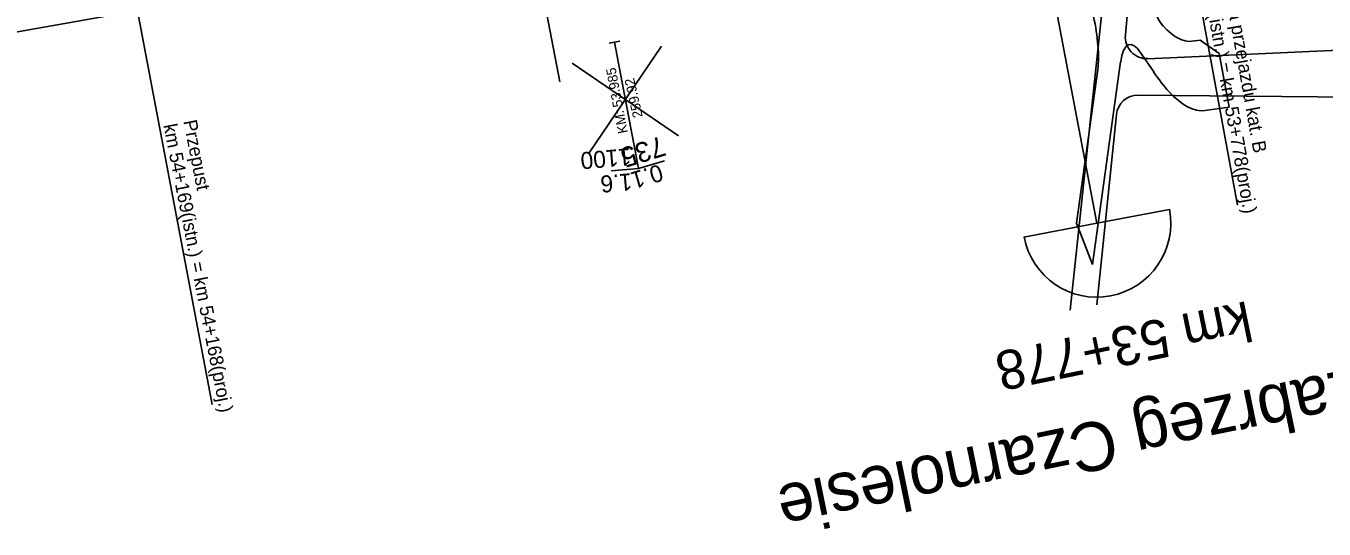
# Model space of a CAD drawing. Extents: x 6541740 to 6566395, y 5525066 to 5530361.
# Drawn here: x 6558995.6 to 6559115.4, y 5526438.1 to 5526484.5 of the extents above; entities that cross this region are included whole.
import ezdxf

# ---------------------------------------------------------------- set-up
doc = ezdxf.new("R2010")
doc.units = 0
for name, color, linetype in [('Domyślna', 7, 'Continuous'), ('TOR_PRZEK_P-uklad odniesienia', 7, 'Continuous'), ('TOR_PS_ODW-osadniki', 7, 'Continuous'), ('TOR_PS_OPIS_T-opis geometrii-wzdluz_cz torowa', 7, 'Continuous'), ('TOR_PS_OPIS_T-opis geometrii-wzdluz_plan zbior', 7, 'Continuous'), ('TOR_PS_OPIS_T-symbole geometrii', 7, 'Continuous'), ('TOR_PS_OPIS_T-szerokosc miedzytorzy', 7, 'Continuous'), ('TOR_PS_T-wypelnienia', 7, 'Continuous')]:
    doc.layers.add(name, color=color, linetype=linetype)

# ---------------------------------------------------------------- blocks, each defined once
blk = doc.blocks.new('X KM right')
at = {"layer": 'Domyślna'}
blk.add_line((0, 0), (-16, 0), dxfattribs=at)

msp = doc.modelspace()

# ---------------------------------------------------------------- linework, layer by layer
at = {"layer": 'TOR_PRZEK_P-uklad odniesienia'}
for p, q in [((6559047.55, 5526472.8), (6559054.24, 5526482.62)), ((6559047.55, 5526472.8), (6559054.24, 5526482.62)), ((6559055.8, 5526474.37), (6559045.99, 5526481.06)), ((6559055.8, 5526474.37), (6559045.99, 5526481.06))]:
    msp.add_line(p, q, dxfattribs=at)
at = {"layer": 'TOR_PS_ODW-osadniki'}
for p, q in [((6559050.39, 5526483.09), (6559049.4, 5526482.9)), ((6559050.39, 5526483.09), (6559049.4, 5526482.9)), ((6559049.89, 5526482.99), (6559052.1, 5526471.36)), ((6559049.89, 5526482.99), (6559052.1, 5526471.36)), ((6559052.1, 5526471.36), (6559049.6, 5526471.14)), ((6559052.1, 5526471.36), (6559049.6, 5526471.14)), ((6559052.1, 5526471.36), (6559054.51, 5526472.07)), ((6559052.1, 5526471.36), (6559054.51, 5526472.07))]:
    msp.add_line(p, q, dxfattribs=at)
at = {"layer": 'TOR_PS_OPIS_T-opis geometrii-wzdluz_cz torowa'}
for p, q in [((6559107.36, 5526467.99), (6559097.15, 5526523.77)), ((6559005.09, 5526490.14), (6559012.78, 5526449.59))]:
    msp.add_line(p, q, dxfattribs=at)
at = {"layer": 'TOR_PS_OPIS_T-symbole geometrii'}
for p, q in [((6559021.4, 5526488.67), (6558885.06, 5526464.54)), ((6559021.4, 5526488.67), (6558885.06, 5526464.54)), ((6559103.17, 5526483.09), (6559103.94, 5526483.2)), ((6559103.17, 5526483.09), (6559103.94, 5526483.2)), ((6559103.94, 5526483.2), (6559105.67, 5526481.96)), ((6559103.94, 5526483.2), (6559105.67, 5526481.96)), ((6559094, 5526462.52), (6559096.59, 5526481.18)), ((6559094, 5526462.52), (6559096.59, 5526481.18)), ((6559098.46, 5526482), (6559099.64, 5526480.26)), ((6559098.46, 5526482), (6559099.64, 5526480.26)), ((6559106.59, 5526477.02), (6559105.67, 5526481.96)), ((6559106.59, 5526477.02), (6559105.67, 5526481.96)), ((6559092.52, 5526466.33), (6559094.49, 5526480.49)), ((6559092.52, 5526466.33), (6559094.49, 5526480.49)), ((6559104.36, 5526476.7), (6559106.59, 5526477.02)), ((6559104.36, 5526476.7), (6559106.59, 5526477.02)), ((6559092.52, 5526466.33), (6559094, 5526462.52)), ((6559092.52, 5526466.33), (6559094, 5526462.52))]:
    msp.add_line(p, q, dxfattribs=at)
for centre, major_axis, start_param, end_param in [((6559100.08, 5526489.37), (-0.98, 5.16), 0.699509, 2.759346), ((6559100.08, 5526489.37), (-0.98, 5.16), 0.699509, 2.759346), ((6559092.93, 5526484.49), (-0.98, 5.16), 3.779565, 5.894354), ((6559092.93, 5526484.49), (-0.98, 5.16), 3.779565, 5.894354), ((6559098.4, 5526508.65), (4.84, -25.55), 5.900938, 6.272186), ((6559098.4, 5526508.65), (4.84, -25.55), 5.900938, 6.272186), ((6559098.74, 5526475.66), (-1.35, 7.12), 5.758206, 6.921158), ((6559098.74, 5526475.66), (-1.35, 7.12), 5.758206, 6.921158), ((6559098.4, 5526508.65), (6.05, -31.93), 5.758206, 5.900938), ((6559098.4, 5526508.65), (6.05, -31.93), 5.758206, 5.900938), ((6559098.4, 5526508.65), (6.05, -31.93), 5.900938, 6.272186), ((6559098.4, 5526508.65), (6.05, -31.93), 5.900938, 6.272186)]:
    msp.add_ellipse(centre, major_axis=major_axis, ratio=0.25, start_param=start_param, end_param=end_param, dxfattribs=at)
at = {"layer": 'TOR_PS_OPIS_T-szerokosc miedzytorzy'}
for p, q in [((6559082.73, 5526527.93), (6559094.39, 5526466.32)), ((6559101.1, 5526467.59), (6559094.39, 5526466.32)), ((6559094.39, 5526466.32), (6559087.67, 5526465.04))]:
    msp.add_line(p, q, dxfattribs=at)
msp.add_arc((6559094.39, 5526466.32), 6.83, 190.7332, 10.7332, dxfattribs=at)
at = {"layer": 'TOR_PS_T-wypelnienia'}
for p, q in [((6559095.71, 5526493.91), (6559091.93, 5526458.31)), ((6559095.71, 5526493.91), (6559091.93, 5526458.31)), ((6559097.03, 5526483.67), (6559097.95, 5526493.78)), ((6559097.03, 5526483.67), (6559097.95, 5526493.78)), ((6559124, 5526482.6), (6559099.11, 5526481.48)), ((6559124, 5526482.6), (6559099.11, 5526481.48)), ((6559098.21, 5526478.13), (6559122.74, 5526477.87)), ((6559098.21, 5526478.13), (6559122.74, 5526477.87)), ((6559094.39, 5526458.78), (6559096.2, 5526476.34)), ((6559094.39, 5526458.78), (6559096.2, 5526476.34))]:
    msp.add_line(p, q, dxfattribs=at)
for centre, start, end in [((6559099.02, 5526483.48), 174.7611, 272.5685), ((6559099.02, 5526483.48), 174.7611, 272.5685), ((6559098.19, 5526476.13), 89.3766, 174.1254), ((6559098.19, 5526476.13), 89.3766, 174.1254)]:
    msp.add_arc(centre, 2, start, end, dxfattribs=at)

# ---------------------------------------------------------------- block references
at = {"layer": 'TOR_PS_OPIS_T-opis geometrii-wzdluz_plan zbior', "xscale": 1.5625000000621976, "yscale": 1.5625000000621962, "rotation": -79.26676139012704}
msp.add_blockref('X KM right', (6559044.84, 5526479.34), dxfattribs=at)

# ---------------------------------------------------------------- texts
at = {"layer": 'TOR_PS_ODW-osadniki'}
for s, height, rotation, p in [('KM: 53.985', 0.9, 100.7323, (6559051.13, 5526474.67)), ('KM: 53.985', 0.9, 100.7323, (6559051.13, 5526474.67)), ('259.92', 0.908, 102.7394, (6559052.51, 5526476.14)), ('259.92', 0.908, 102.7394, (6559052.51, 5526476.14)), ('735', 1.849, 197.2258, (6559054.24, 5526474.38)), ('735', 1.849, 197.2258, (6559054.24, 5526474.38)), ('1100', 1.569, 185.0217, (6559051.35, 5526473.24)), ('1100', 1.569, 185.0217, (6559051.35, 5526473.24)), ('0.1', 1.569, 196.4429, (6559054.08, 5526471.78)), ('0.1', 1.569, 196.4429, (6559054.08, 5526471.78)), ('1.6', 1.569, 185.0217, (6559051.45, 5526470.93)), ('1.6', 1.569, 185.0217, (6559051.45, 5526470.93))]:
    msp.add_text(s, height=height, rotation=rotation, dxfattribs=at).set_placement(p)
at = {"layer": 'TOR_PS_OPIS_T-opis geometrii-wzdluz_cz torowa'}
for s, rotation, p in [('Przebudowa przejazdu kat. B', 280.1117, (6559105.05, 5526494.11)), ('km 53+771(istn.) = km 53+778(proj.)', 280.1117, (6559103.2, 5526493.78)), ('km 54+169(istn.) = km 54+168(proj.)', 281.1578, (6559008.27, 5526475.35)), ('Przepust', 281.1578, (6559010.11, 5526475.72))]:
    msp.add_text(s, height=1.25, rotation=rotation, dxfattribs=at).set_placement(p)
at = {"layer": 'TOR_PS_OPIS_T-szerokosc miedzytorzy'}
for s, height, p in [('km 53+778', 3.6, (6559108.28, 5526459.16)), ('P.O.  Zabrzeg Czarnolesie ', 4.5, (6559134.1, 5526456.25))]:
    msp.add_text(s, height=height, rotation=191.5864, dxfattribs=at).set_placement(p)

doc.saveas('drawing.dxf')
